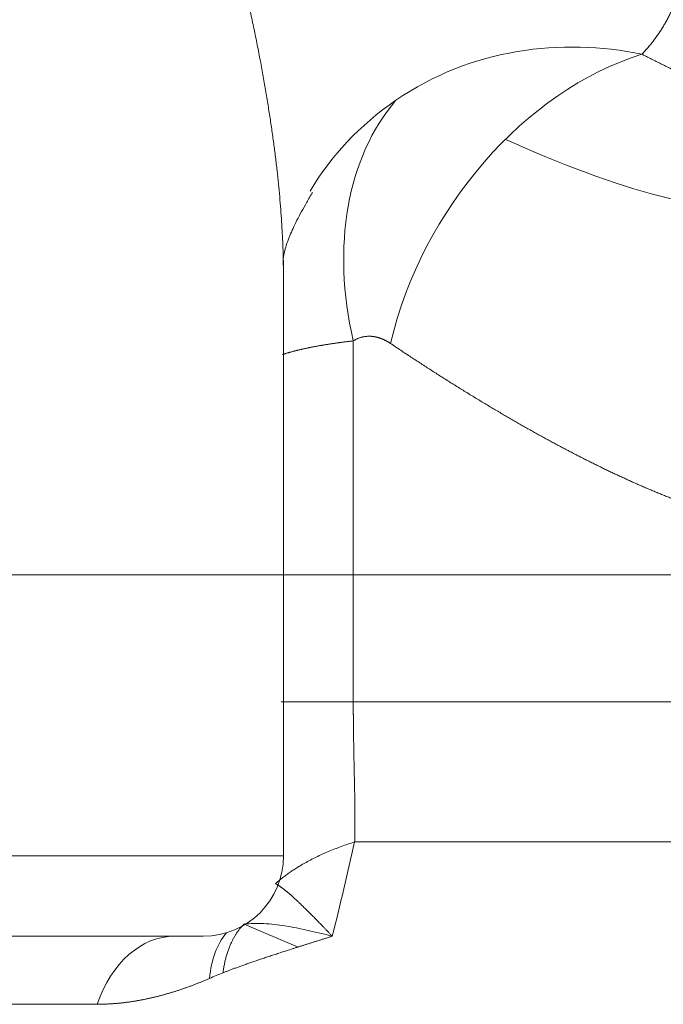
# Model space of a CAD drawing. Header units: millimetres. Extents: x 51337 to 61814, y -21781 to -12277.
# Tile 287 of 378: x 60796 to 60812, y -21129 to -21105. Entities that reach past the tile are written whole.
import ezdxf

# ---------------------------------------------------------------- set-up
doc = ezdxf.new("R2010")
doc.units = ezdxf.units.MM
doc.header["$LTSCALE"] = 0.3175
doc.layers.add('1轮廓实线层', color=7, linetype='Continuous', lineweight=18)

msp = doc.modelspace()

# ---------------------------------------------------------------- linework, layer by layer
at = {"layer": '1轮廓实线层'}
for p, q in [((60802.65341, -21118.38829), (60802.65341, -21110.96673)), ((60804.39107, -21112.55629), (60804.39107, -21118.38829)), ((60802.65341, -21118.38829), (60792.05278, -21118.38829)), ((60804.39107, -21118.38829), (60802.65337, -21118.38829)), ((60802.65341, -21125.38829), (60802.65341, -21118.38829)), ((60822.01597, -21118.38829), (60804.39107, -21118.38829)), ((60804.39107, -21118.38829), (60804.39107, -21121.54937)), ((60802.65341, -21125.38829), (60791.85685, -21125.38829)), ((60803.01397, -21127.65734), (60801.66848, -21127.0895)), ((60800.65341, -21127.38829), (60792.73593, -21127.38829))]:
    msp.add_line(p, q, dxfattribs=at)
msp.add_arc((60800.65341, -21125.38829), 2, 270, 0, dxfattribs=at)
for centre, major_axis, ratio, start_param, end_param in [((60811.58319, -21112.62032), (-4.15397, -6.837), 0.73260055, 3.83396687, 5.13116668), ((60810.55991, -21112.55629), (-3.96112, 6.9505), 0.72485943, 0.25648301, 1.17904737), ((60799.93744, -21130.38829), (0, -3), 0.71401582, 3.14159265, 4.26249085), ((60802.83094, -21129.74495), (1.16436, -2.76483), 0.60391752, 3.43562941, 3.98803319)]:
    msp.add_ellipse(centre, major_axis=major_axis, ratio=ratio, start_param=start_param, end_param=end_param, dxfattribs=at)
for points, knots in [([(60802.01931, -21088.61033), (60802.03794, -21088.62196), (60802.07523, -21088.64522), (60802.13102, -21088.68033), (60802.18676, -21088.71563), (60802.24242, -21088.75112), (60802.29802, -21088.7868), (60802.35356, -21088.82268), (60802.40903, -21088.85876), (60802.46444, -21088.89503), (60802.51978, -21088.93149), (60802.57505, -21088.96814), (60802.63026, -21089.00498), (60802.6854, -21089.04202), (60802.74048, -21089.07924), (60802.79549, -21089.11666), (60802.85044, -21089.15427), (60802.90532, -21089.19207), (60802.96014, -21089.23006), (60803.01489, -21089.26823), (60803.06957, -21089.3066), (60803.12419, -21089.34515), (60803.17875, -21089.38389), (60803.23323, -21089.42282), (60803.28766, -21089.46193), (60803.34201, -21089.50123), (60803.39631, -21089.54072), (60803.45053, -21089.58039), (60803.50469, -21089.62024), (60803.55879, -21089.66028), (60803.61282, -21089.70051), (60803.66678, -21089.74092), (60803.72068, -21089.78151), (60803.77451, -21089.82228), (60803.82828, -21089.86323), (60803.88198, -21089.90437), (60803.93562, -21089.94569), (60803.98919, -21089.98718), (60804.04269, -21090.02886), (60804.09613, -21090.07072), (60804.14951, -21090.11275), (60804.20282, -21090.15497), (60804.25606, -21090.19736), (60804.30924, -21090.23992), (60804.36235, -21090.28267), (60804.4154, -21090.32559), (60804.46838, -21090.36868), (60804.52129, -21090.41196), (60804.57414, -21090.4554), (60804.62693, -21090.49902), (60804.67965, -21090.54281), (60804.7323, -21090.58678), (60804.78489, -21090.63091), (60804.83741, -21090.67522), (60804.88987, -21090.7197), (60804.94226, -21090.76435), (60804.99458, -21090.80917), (60805.04685, -21090.85416), (60805.09904, -21090.89932), (60805.15117, -21090.94464), (60805.20323, -21090.99014), (60805.25523, -21091.0358), (60805.30716, -21091.08162), (60805.35903, -21091.12761), (60805.41083, -21091.17377), (60805.46257, -21091.22009), (60805.51424, -21091.26657), (60805.56585, -21091.31322), (60805.61739, -21091.36002), (60805.66886, -21091.40699), (60805.72027, -21091.45412), (60805.77161, -21091.50142), (60805.82289, -21091.54887), (60805.8741, -21091.59648), (60805.92525, -21091.64424), (60805.97633, -21091.69217), (60806.02734, -21091.74025), (60806.07829, -21091.78849), (60806.12918, -21091.83688), (60806.18, -21091.88543), (60806.23075, -21091.93413), (60806.28144, -21091.98299), (60806.33206, -21092.032), (60806.38262, -21092.08116), (60806.43311, -21092.13047), (60806.48353, -21092.17993), (60806.5339, -21092.22954), (60806.58419, -21092.2793), (60806.63442, -21092.32921), (60806.68458, -21092.37926), (60806.73468, -21092.42947), (60806.78471, -21092.47981), (60806.83468, -21092.53031), (60806.88458, -21092.58095), (60806.93442, -21092.63173), (60806.98419, -21092.68265), (60807.03389, -21092.73372), (60807.31551, -21093.02422), (60807.81319, -21093.55504), (60808.49358, -21094.32954), (60809.12774, -21095.10228), (60809.71564, -21095.87195), (60810.25726, -21096.6372), (60810.6961, -21097.30983), (60811.0465, -21097.8878), (60811.32043, -21098.37088), (60811.5689, -21098.84309), (60811.79192, -21099.3044), (60811.98946, -21099.75481), (60812.16154, -21100.19431), (60812.30815, -21100.62288), (60812.42928, -21101.04053), (60812.52493, -21101.44727), (60812.57589, -21101.73472), (60812.60062, -21101.90936), (60812.60929, -21101.9755), (60812.61719, -21102.04124), (60812.62434, -21102.10656), (60812.63072, -21102.17148), (60812.63635, -21102.23599), (60812.64121, -21102.30011), (60812.64532, -21102.36382), (60812.64866, -21102.42712), (60812.65125, -21102.49003), (60812.65308, -21102.55254), (60812.65414, -21102.61466), (60812.65445, -21102.67637), (60812.65399, -21102.7377), (60812.65278, -21102.79863), (60812.65081, -21102.85916), (60812.64807, -21102.91931), (60812.64458, -21102.97907), (60812.64033, -21103.03843), (60812.63532, -21103.09742), (60812.62954, -21103.15601), (60812.62301, -21103.21422), (60812.61572, -21103.27205), (60812.60767, -21103.3295), (60812.59885, -21103.38656), (60812.58928, -21103.44325), (60812.57895, -21103.49956), (60812.56786, -21103.55549), (60812.55601, -21103.61105), (60812.5434, -21103.66623), (60812.53002, -21103.72104), (60812.51589, -21103.77548), (60812.501, -21103.82954), (60812.48535, -21103.88324), (60812.46894, -21103.93658), (60812.45177, -21103.98954), (60812.43384, -21104.04214), (60812.41515, -21104.09438), (60812.3957, -21104.14626), (60812.37549, -21104.19777), (60812.35452, -21104.24893), (60812.33279, -21104.29973), (60812.3103, -21104.35017), (60812.28705, -21104.40026), (60812.26304, -21104.44999), (60812.23827, -21104.49937), (60812.21274, -21104.5484), (60812.18645, -21104.59708), (60812.1594, -21104.64541), (60812.13159, -21104.69339), (60812.10302, -21104.74103), (60812.07369, -21104.78832), (60812.0436, -21104.83527), (60812.01276, -21104.88188), (60811.98115, -21104.92815), (60811.94878, -21104.97408), (60811.91565, -21105.01967), (60811.88176, -21105.06493), (60811.84711, -21105.10985), (60811.81171, -21105.15444), (60811.77554, -21105.19869), (60811.73861, -21105.24262), (60811.70093, -21105.28622), (60811.66247, -21105.32948), (60811.6233, -21105.37244), (60811.59656, -21105.4008), (60811.58319, -21105.41498)], [0, 0, 0, 0, 0.00241378, 0.0048307, 0.00725079, 0.00967408, 0.0121006, 0.01453038, 0.01696344, 0.01939982, 0.02183954, 0.02428262, 0.02672911, 0.02917902, 0.03163238, 0.03408923, 0.03654958, 0.03901347, 0.04148092, 0.04395196, 0.04642662, 0.04890492, 0.05138689, 0.05387256, 0.05636195, 0.05885509, 0.06135201, 0.06385273, 0.06635728, 0.06886569, 0.07137797, 0.07389416, 0.07641428, 0.07893836, 0.08146642, 0.08399849, 0.08653459, 0.08907475, 0.09161899, 0.09416734, 0.09671982, 0.09927646, 0.10183727, 0.1044023, 0.10697155, 0.10954505, 0.11212283, 0.11470491, 0.11729132, 0.11988207, 0.1224772, 0.12507672, 0.12768065, 0.13028903, 0.13290187, 0.1355192, 0.13814104, 0.14076741, 0.14339833, 0.14603384, 0.14867394, 0.15131866, 0.15396802, 0.15662205, 0.15928077, 0.16194419, 0.16461235, 0.16728525, 0.16996293, 0.17264541, 0.17533269, 0.17802482, 0.1807218, 0.18342366, 0.18613042, 0.1888421, 0.19155871, 0.19428029, 0.19700684, 0.1997384, 0.20247498, 0.20521659, 0.20796327, 0.21071502, 0.21347188, 0.21623385, 0.21900096, 0.22177323, 0.22455067, 0.22733331, 0.23012116, 0.23291424, 0.23571258, 0.23851618, 0.24132508, 0.24413928, 0.2469588, 0.24978367, 0.29221723, 0.33418807, 0.37576348, 0.41701265, 0.45800645, 0.49881706, 0.52552006, 0.55177899, 0.57761777, 0.60306147, 0.62813639, 0.65286995, 0.67729078, 0.70142857, 0.72531411, 0.74897914, 0.75300661, 0.75702321, 0.7610291, 0.76502445, 0.76900942, 0.7729842, 0.77694896, 0.78090386, 0.78484909, 0.78878483, 0.79271125, 0.79662853, 0.80053686, 0.80443641, 0.80832738, 0.81220994, 0.81608428, 0.81995059, 0.82380906, 0.82765987, 0.83150323, 0.83533932, 0.83916832, 0.84299045, 0.84680589, 0.85061484, 0.8544175, 0.85821406, 0.86200472, 0.86578969, 0.86956916, 0.87334334, 0.87711243, 0.88087663, 0.88463615, 0.88839119, 0.89214196, 0.89588866, 0.89963151, 0.90337071, 0.90710646, 0.91083898, 0.91456848, 0.91829517, 0.92201925, 0.92574095, 0.92946046, 0.933178, 0.93689379, 0.94060804, 0.94432095, 0.94803275, 0.95174364, 0.95545384, 0.95916356, 0.96287302, 0.96658243, 0.970292, 0.97400194, 0.97771248, 0.98142382, 0.98513617, 0.98884975, 0.99256478, 0.99628145, 1, 1, 1, 1]), ([(60802.65113, -21110.68882), (60802.64989, -21110.60799), (60802.64613, -21110.43422), (60802.63688, -21110.16408), (60802.6233, -21109.87622), (60802.60561, -21109.58009), (60802.5837, -21109.2757), (60802.55748, -21108.96304), (60802.52685, -21108.64212), (60802.4917, -21108.31294), (60802.45194, -21107.9755), (60802.40748, -21107.62979), (60802.35823, -21107.27581), (60802.3041, -21106.91358), (60802.245, -21106.54307), (60802.18087, -21106.16431), (60802.11161, -21105.77728), (60802.03717, -21105.38198), (60801.95747, -21104.97843), (60801.87245, -21104.5666), (60801.78204, -21104.14652), (60801.68622, -21103.71816), (60801.58489, -21103.28156), (60801.49942, -21102.9254), (60801.43251, -21102.65347), (60801.38634, -21102.46929), (60801.33991, -21102.28714), (60801.29323, -21102.10702), (60801.24633, -21101.92894), (60801.19925, -21101.7529), (60801.15202, -21101.57889), (60801.10465, -21101.40692), (60801.05719, -21101.23699), (60801.00964, -21101.06909), (60800.96205, -21100.90323), (60800.91444, -21100.7394), (60800.86683, -21100.57761), (60800.81925, -21100.41786), (60800.77171, -21100.26014), (60800.72426, -21100.10446), (60800.6769, -21099.95082), (60800.62966, -21099.79921), (60800.58256, -21099.64964), (60800.53563, -21099.50211), (60800.48889, -21099.35661), (60800.44235, -21099.21315), (60800.39603, -21099.07172), (60800.34997, -21098.93233), (60800.30417, -21098.79498), (60800.25865, -21098.65966), (60800.21344, -21098.52638), (60800.16854, -21098.39514), (60800.12399, -21098.26593), (60800.07979, -21098.13876), (60800.03596, -21098.01363), (60799.99252, -21097.89053), (60799.94948, -21097.76947), (60799.90686, -21097.65044), (60799.86467, -21097.53345), (60799.82293, -21097.4185), (60799.78165, -21097.30558), (60799.74084, -21097.1947), (60799.70053, -21097.08585), (60799.66071, -21096.97905), (60799.62141, -21096.87427), (60799.58264, -21096.77154), (60799.5444, -21096.67084), (60799.50671, -21096.57218), (60799.46958, -21096.47555), (60799.43302, -21096.38096), (60799.39705, -21096.28841), (60799.36166, -21096.19789), (60799.32687, -21096.10941), (60799.2927, -21096.02296), (60799.25914, -21095.93855), (60799.22621, -21095.85618), (60799.19392, -21095.77585), (60799.16228, -21095.69755), (60799.13128, -21095.62128), (60799.10095, -21095.54706), (60799.07128, -21095.47487), (60799.04229, -21095.40471), (60799.01398, -21095.33659), (60798.98636, -21095.27051), (60798.95944, -21095.20647), (60798.93321, -21095.14446), (60798.9077, -21095.08448), (60798.88289, -21095.02655), (60798.8588, -21094.97065), (60798.83544, -21094.91678), (60798.8128, -21094.86495), (60798.7909, -21094.81516), (60798.76974, -21094.76741), (60798.74931, -21094.72169), (60798.72964, -21094.678), (60798.71071, -21094.63636), (60798.69254, -21094.59675), (60798.67513, -21094.55917), (60798.6637, -21094.53483), (60798.65814, -21094.52299)], [0, 0, 0, 0, 0.01587817, 0.03403855, 0.0526385, 0.07167934, 0.0911623, 0.11108855, 0.13145916, 0.15227515, 0.17353745, 0.19524697, 0.21740452, 0.2400109, 0.26306685, 0.28657306, 0.3105302, 0.33493888, 0.35979968, 0.38511317, 0.41087987, 0.43710029, 0.46377488, 0.49090412, 0.50225086, 0.51347438, 0.52457466, 0.53555171, 0.54640552, 0.55713611, 0.56774347, 0.57822759, 0.58858849, 0.59882615, 0.60894059, 0.61893179, 0.62879977, 0.63854452, 0.64816604, 0.65766433, 0.6670394, 0.67629124, 0.68541986, 0.69442525, 0.70330742, 0.71206636, 0.72070208, 0.72921457, 0.73760385, 0.7458699, 0.75401274, 0.76203235, 0.76992875, 0.77770193, 0.78535189, 0.79287863, 0.80028216, 0.80756248, 0.81471959, 0.82175348, 0.82866416, 0.83545164, 0.8421159, 0.84865697, 0.85507482, 0.86136948, 0.86754093, 0.87358919, 0.87951425, 0.88531611, 0.89099478, 0.89655026, 0.90198255, 0.90729166, 0.91247759, 0.91754034, 0.92247991, 0.92729631, 0.93198954, 0.93655961, 0.94100652, 0.94533028, 0.94953089, 0.95360836, 0.95756269, 0.96139389, 0.96510197, 0.96868694, 0.97214881, 0.97548758, 0.97870328, 0.98179591, 0.98476549, 0.98761203, 0.99033556, 0.99293609, 0.99541365, 0.99776828, 1, 1, 1, 1]), ([(60811.58319, -21105.41498), (60811.60941, -21105.42825), (60811.66183, -21105.45477), (60811.7403, -21105.49432), (60811.81858, -21105.53368), (60811.89667, -21105.57283), (60811.97457, -21105.61178), (60812.05227, -21105.65051), (60812.12978, -21105.68904), (60812.2071, -21105.72736), (60812.28423, -21105.76547), (60812.36116, -21105.80337), (60812.4379, -21105.84107), (60812.51445, -21105.87856), (60812.59081, -21105.91584), (60812.66698, -21105.95292), (60812.74295, -21105.98978), (60812.81873, -21106.02644), (60812.89432, -21106.0629), (60812.96972, -21106.09914), (60813.04492, -21106.13518), (60813.11993, -21106.17102), (60813.19475, -21106.20664), (60813.26938, -21106.24207), (60813.34382, -21106.27728), (60813.41806, -21106.31229), (60813.49211, -21106.34709), (60813.56597, -21106.38168), (60813.63964, -21106.41607), (60813.71311, -21106.45025), (60813.78639, -21106.48423), (60813.85948, -21106.518), (60813.93238, -21106.55156), (60814.00509, -21106.58492), (60814.0776, -21106.61808), (60814.14992, -21106.65102), (60814.22205, -21106.68377), (60814.29399, -21106.7163), (60814.36573, -21106.74864), (60814.43728, -21106.78076), (60814.50864, -21106.81269), (60814.57981, -21106.8444), (60814.65078, -21106.87591), (60814.72157, -21106.90722), (60814.79216, -21106.93832), (60814.86256, -21106.96922), (60814.93276, -21106.99992), (60815.00278, -21107.03041), (60815.0726, -21107.06069), (60815.14223, -21107.09077), (60815.21167, -21107.12065), (60815.28091, -21107.15033), (60815.34996, -21107.1798), (60815.41882, -21107.20906), (60815.48749, -21107.23813), (60815.55597, -21107.26699), (60815.62425, -21107.29564), (60815.69234, -21107.3241), (60815.76024, -21107.35235), (60815.82795, -21107.3804), (60815.89547, -21107.40824), (60815.96279, -21107.43589), (60816.02992, -21107.46333), (60816.09686, -21107.49056), (60816.1636, -21107.5176), (60816.23016, -21107.54443), (60816.29652, -21107.57107), (60816.36269, -21107.5975), (60816.42867, -21107.62373), (60816.49445, -21107.64975), (60816.56004, -21107.67558), (60816.62544, -21107.7012), (60816.69065, -21107.72663), (60816.75567, -21107.75185), (60816.82049, -21107.77687), (60816.88512, -21107.80169), (60816.94956, -21107.82632), (60817.01381, -21107.85074), (60817.07786, -21107.87496), (60817.14173, -21107.89898), (60817.2054, -21107.9228), (60817.26887, -21107.94642), (60817.33216, -21107.96984), (60817.39525, -21107.99306), (60817.45815, -21108.01609), (60817.52086, -21108.03891), (60817.58338, -21108.06153), (60817.6457, -21108.08396), (60817.70784, -21108.10619), (60817.76978, -21108.12822), (60817.83153, -21108.15005), (60817.89308, -21108.17168), (60817.95444, -21108.19312), (60818.01562, -21108.21435), (60818.07659, -21108.23539), (60818.13738, -21108.25623), (60818.19798, -21108.27688), (60818.27537, -21108.30308), (60818.36938, -21108.33461), (60818.47981, -21108.3712), (60818.58968, -21108.40714), (60818.69898, -21108.44245), (60818.80771, -21108.47711), (60818.91589, -21108.51113), (60819.02349, -21108.5445), (60819.13053, -21108.57723), (60819.23701, -21108.60932), (60819.34292, -21108.64077), (60819.44827, -21108.67157), (60819.55305, -21108.70172), (60819.65727, -21108.73123), (60819.76092, -21108.7601), (60819.86401, -21108.78831), (60819.96653, -21108.81589), (60820.06849, -21108.84281), (60820.16988, -21108.86909), (60820.27071, -21108.89473), (60820.37097, -21108.91971), (60820.47067, -21108.94405), (60820.56981, -21108.96774), (60820.66838, -21108.99078), (60820.76638, -21109.01318), (60820.86382, -21109.03493), (60820.96069, -21109.05603), (60821.057, -21109.07648), (60821.15275, -21109.09628), (60821.24793, -21109.11543), (60821.34254, -21109.13394), (60821.43659, -21109.15179), (60821.53008, -21109.169), (60821.623, -21109.18555), (60821.71535, -21109.20146), (60821.80714, -21109.21672), (60821.89837, -21109.23133), (60821.98903, -21109.24529), (60822.07913, -21109.2586), (60822.16866, -21109.27126), (60822.25763, -21109.28327), (60822.34603, -21109.29463), (60822.43387, -21109.30534), (60822.52114, -21109.3154), (60822.60784, -21109.32481), (60822.69399, -21109.33358), (60822.77956, -21109.34169), (60822.86458, -21109.34915), (60822.94903, -21109.35597), (60823.03291, -21109.36213), (60823.11623, -21109.36764), (60823.19898, -21109.37251), (60823.28117, -21109.37673), (60823.36279, -21109.3803), (60823.44385, -21109.38321), (60823.52435, -21109.38549), (60823.60427, -21109.3871), (60823.68366, -21109.38811), (60823.73617, -21109.38823), (60823.7624, -21109.38829)], [0, 0, 0, 0, 0.00555012, 0.01109302, 0.01662871, 0.0221572, 0.02767849, 0.0331926, 0.03869951, 0.04419924, 0.0496918, 0.05517719, 0.06065541, 0.06612647, 0.07159038, 0.07704714, 0.08249676, 0.08793924, 0.09337459, 0.09880281, 0.10422392, 0.10963791, 0.11504479, 0.12044457, 0.12583725, 0.13122285, 0.13660135, 0.14197278, 0.14733713, 0.15269442, 0.15804465, 0.16338782, 0.16872394, 0.17405301, 0.17937505, 0.18469006, 0.18999804, 0.195299, 0.20059295, 0.2058799, 0.21115984, 0.21643278, 0.22169874, 0.22695772, 0.23220972, 0.23745475, 0.24269282, 0.24792393, 0.25314808, 0.2583653, 0.26357558, 0.26877892, 0.27397534, 0.27916485, 0.28434744, 0.28952312, 0.29469191, 0.2998538, 0.30500881, 0.31015694, 0.3152982, 0.32043259, 0.32556013, 0.33068081, 0.33579464, 0.34090164, 0.34600181, 0.35109515, 0.35618167, 0.36126139, 0.3663343, 0.37140041, 0.37645973, 0.38151227, 0.38655804, 0.39159703, 0.39662927, 0.40165475, 0.40667348, 0.41168548, 0.41669074, 0.42168927, 0.42668109, 0.43166619, 0.4366446, 0.4416163, 0.44658132, 0.45153966, 0.45649132, 0.46143632, 0.46637465, 0.47130634, 0.47623139, 0.48114979, 0.48606157, 0.49096673, 0.49586528, 0.50075722, 0.50977016, 0.51876789, 0.52775046, 0.53671793, 0.54567034, 0.55460774, 0.56353019, 0.57243773, 0.58133041, 0.59020828, 0.5990714, 0.60791982, 0.61675359, 0.62557276, 0.63437738, 0.64316751, 0.6519432, 0.6607045, 0.66945146, 0.67818415, 0.6869026, 0.69560688, 0.70429705, 0.71297315, 0.72163523, 0.73028337, 0.7389176, 0.747538, 0.7561446, 0.76473748, 0.77331667, 0.78188226, 0.79043428, 0.79897279, 0.80749787, 0.81600955, 0.8245079, 0.83299298, 0.84146485, 0.84992357, 0.85836919, 0.86680177, 0.87522138, 0.88362808, 0.89202192, 0.90040296, 0.90877128, 0.91712692, 0.92546995, 0.93380043, 0.94211842, 0.95042399, 0.95871719, 0.9669981, 0.97526677, 0.98352327, 0.99176766, 1, 1, 1, 1]), ([(60818.48637, -21108.37315), (60817.75955, -21108.90536), (60816.91463, -21109.21848), (60814.81735, -21109.47408), (60813.50327, -21109.33291), (60810.86501, -21108.64268), (60809.56351, -21108.16042), (60808.18156, -21107.5348)], [0, 0, 0, 0, 0.313551, 0.313551, 0.68504774, 0.68504774, 1, 1, 1, 1]), ([(60802.65341, -21110.97024), (60802.65336, -21110.88608), (60802.65266, -21110.79229), (60802.65128, -21110.69821), (60802.65113, -21110.68882)], [0, 0, 0, 0, 0.9002391, 1, 1, 1, 1]), ([(60805.31804, -21112.62032), (60805.31314, -21112.61706), (60805.30337, -21112.61056), (60805.28867, -21112.60112), (60805.27396, -21112.59194), (60805.25925, -21112.58303), (60805.24454, -21112.57439), (60805.22982, -21112.56602), (60805.2151, -21112.55792), (60805.20038, -21112.5501), (60805.18565, -21112.54254), (60805.17092, -21112.53526), (60805.15618, -21112.52824), (60805.14144, -21112.5215), (60805.1267, -21112.51503), (60805.11195, -21112.50882), (60805.0972, -21112.50289), (60805.08244, -21112.49723), (60805.06768, -21112.49184), (60805.05292, -21112.48673), (60805.03816, -21112.48188), (60805.02339, -21112.4773), (60805.00861, -21112.47299), (60804.99384, -21112.46896), (60804.97906, -21112.46519), (60804.96427, -21112.4617), (60804.94948, -21112.45848), (60804.93469, -21112.45552), (60804.91989, -21112.45284), (60804.9051, -21112.45043), (60804.89029, -21112.44829), (60804.87549, -21112.44642), (60804.85679, -21112.44441), (60804.83426, -21112.44255), (60804.80796, -21112.44126), (60804.78185, -21112.44086), (60804.75594, -21112.44136), (60804.73022, -21112.44276), (60804.7047, -21112.44504), (60804.67938, -21112.44822), (60804.65426, -21112.4523), (60804.62933, -21112.45727), (60804.6046, -21112.46313), (60804.58007, -21112.46989), (60804.55574, -21112.47754), (60804.53161, -21112.48609), (60804.50767, -21112.49553), (60804.48394, -21112.50587), (60804.46041, -21112.51709), (60804.43709, -21112.52923), (60804.41395, -21112.5422), (60804.39869, -21112.5516), (60804.39107, -21112.55629)], [0, 0, 0, 0, 0.01690116, 0.03373312, 0.05049752, 0.067196, 0.08383023, 0.10040189, 0.1169127, 0.13336438, 0.14975866, 0.16609732, 0.18238212, 0.19861488, 0.2147974, 0.23093152, 0.24701908, 0.26306195, 0.27906201, 0.29502115, 0.31094129, 0.32682435, 0.34267226, 0.35848697, 0.37427046, 0.39002469, 0.40575165, 0.42145333, 0.43713174, 0.45278889, 0.46842681, 0.48404753, 0.49965308, 0.52752808, 0.55515541, 0.58254741, 0.60971675, 0.63667641, 0.66343967, 0.6900201, 0.71643157, 0.74268821, 0.76880439, 0.79479472, 0.82067403, 0.84645734, 0.87215983, 0.89779682, 0.92338377, 0.94893621, 0.97446974, 1, 1, 1, 1]), ([(60804.39107, -21112.55629), (60804.38103, -21112.55744), (60804.36087, -21112.55975), (60804.33074, -21112.56328), (60804.30055, -21112.56687), (60804.27031, -21112.57052), (60804.24004, -21112.57424), (60804.20972, -21112.57803), (60804.17937, -21112.58188), (60804.149, -21112.58579), (60804.1186, -21112.58977), (60804.08818, -21112.59382), (60804.05776, -21112.59793), (60804.02732, -21112.60211), (60803.99689, -21112.60635), (60803.96646, -21112.61066), (60803.93604, -21112.61504), (60803.90564, -21112.61947), (60803.87526, -21112.62398), (60803.8449, -21112.62855), (60803.81458, -21112.63318), (60803.78429, -21112.63788), (60803.75405, -21112.64265), (60803.72386, -21112.64748), (60803.69372, -21112.65238), (60803.66365, -21112.65734), (60803.63364, -21112.66237), (60803.60371, -21112.66746), (60803.57386, -21112.67262), (60803.5441, -21112.67784), (60803.51443, -21112.68313), (60803.48485, -21112.68849), (60803.45539, -21112.69391), (60803.42603, -21112.69939), (60803.3968, -21112.70494), (60803.36769, -21112.71056), (60803.33872, -21112.71624), (60803.30988, -21112.72199), (60803.28119, -21112.7278), (60803.25265, -21112.73368), (60803.22428, -21112.73962), (60803.19606, -21112.74563), (60803.16803, -21112.7517), (60803.14017, -21112.75784), (60803.11251, -21112.76404), (60803.08504, -21112.77031), (60803.05777, -21112.77665), (60803.03071, -21112.78305), (60803.00387, -21112.78952), (60802.97726, -21112.79605), (60802.95088, -21112.80264), (60802.92474, -21112.80931), (60802.89885, -21112.81603), (60802.87321, -21112.82283), (60802.84784, -21112.82969), (60802.82274, -21112.83661), (60802.79792, -21112.8436), (60802.77338, -21112.85065), (60802.74915, -21112.85777), (60802.72521, -21112.86496), (60802.70159, -21112.87221), (60802.67829, -21112.87952), (60802.65532, -21112.88691), (60802.63902, -21112.89227), (60802.63033, -21112.89517), (60802.6291, -21112.89558)], [0, 0, 0, 0, 0.01298996, 0.02608104, 0.03927325, 0.05256659, 0.06596107, 0.07945671, 0.09305351, 0.10675147, 0.12055061, 0.13445093, 0.14845243, 0.16255513, 0.17675903, 0.19106414, 0.20547047, 0.21997802, 0.23458679, 0.24929679, 0.26410804, 0.27902053, 0.29403426, 0.30914926, 0.32436552, 0.33968304, 0.35510183, 0.3706219, 0.38624326, 0.4019659, 0.41778983, 0.43371506, 0.44974158, 0.46586942, 0.48209856, 0.49842902, 0.5148608, 0.5313939, 0.54802833, 0.56476409, 0.58160118, 0.59853961, 0.61557939, 0.63272051, 0.64996298, 0.66730681, 0.684752, 0.70229854, 0.71994645, 0.73769573, 0.75554638, 0.77349841, 0.79155181, 0.8097066, 0.82796276, 0.84632032, 0.86477927, 0.88333961, 0.90200134, 0.92076448, 0.93962902, 0.95859496, 0.97766231, 0.99683107, 1, 1, 1, 1]), ([(60816.35097, -21117.38829), (60816.33816, -21117.38827), (60816.31254, -21117.38823), (60816.27393, -21117.38788), (60816.23519, -21117.38732), (60816.1963, -21117.38652), (60816.15727, -21117.38551), (60816.11809, -21117.38427), (60816.07877, -21117.3828), (60816.03931, -21117.3811), (60815.9997, -21117.37919), (60815.95995, -21117.37704), (60815.92005, -21117.37467), (60815.88001, -21117.37207), (60815.83982, -21117.36925), (60815.79949, -21117.3662), (60815.75902, -21117.36292), (60815.7184, -21117.35942), (60815.67763, -21117.3557), (60815.63672, -21117.35175), (60815.59566, -21117.34757), (60815.55446, -21117.34316), (60815.51311, -21117.33853), (60815.47161, -21117.33368), (60815.42997, -21117.3286), (60815.38819, -21117.32329), (60815.34626, -21117.31776), (60815.30418, -21117.312), (60815.26196, -21117.30601), (60815.21958, -21117.2998), (60815.17707, -21117.29337), (60815.1344, -21117.28671), (60815.09159, -21117.27982), (60815.04864, -21117.2727), (60815.00553, -21117.26536), (60814.96228, -21117.2578), (60814.91889, -21117.25001), (60814.87534, -21117.24199), (60814.83165, -21117.23375), (60814.78781, -21117.22528), (60814.74382, -21117.21658), (60814.69969, -21117.20766), (60814.65541, -21117.19852), (60814.61098, -21117.18915), (60814.5664, -21117.17955), (60814.52167, -21117.16972), (60814.4768, -21117.15967), (60814.43178, -21117.1494), (60814.38661, -21117.1389), (60814.34129, -21117.12817), (60814.29582, -21117.11722), (60814.25021, -21117.10604), (60814.20445, -21117.09463), (60814.15853, -21117.083), (60814.11247, -21117.07115), (60814.06626, -21117.05907), (60814.0199, -21117.04676), (60813.9734, -21117.03422), (60813.92674, -21117.02146), (60813.87993, -21117.00848), (60813.83298, -21116.99527), (60813.78587, -21116.98183), (60813.73862, -21116.96817), (60813.69121, -21116.95428), (60813.64366, -21116.94016), (60813.59595, -21116.92582), (60813.5481, -21116.91126), (60813.5001, -21116.89647), (60813.45194, -21116.88145), (60813.40364, -21116.8662), (60813.35519, -21116.85073), (60813.30658, -21116.83504), (60813.25783, -21116.81912), (60813.20892, -21116.80297), (60813.15987, -21116.7866), (60813.11066, -21116.77), (60813.0613, -21116.75318), (60813.01179, -21116.73612), (60812.96213, -21116.71885), (60812.91232, -21116.70135), (60812.86236, -21116.68362), (60812.81225, -21116.66567), (60812.76199, -21116.64749), (60812.71157, -21116.62908), (60812.66101, -21116.61045), (60812.61029, -21116.59159), (60812.55942, -21116.57251), (60812.5084, -21116.5532), (60812.45723, -21116.53367), (60812.4059, -21116.51391), (60812.35442, -21116.49392), (60812.3028, -21116.47371), (60812.25102, -21116.45327), (60812.19908, -21116.43261), (60812.147, -21116.41172), (60812.09476, -21116.3906), (60812.04237, -21116.36926), (60811.98983, -21116.34769), (60811.93714, -21116.3259), (60811.88429, -21116.30388), (60811.83129, -21116.28164), (60811.77814, -21116.25917), (60811.72483, -21116.23647), (60811.67137, -21116.21355), (60811.61776, -21116.1904), (60811.564, -21116.16703), (60811.51008, -21116.14343), (60811.45601, -21116.1196), (60811.38615, -21116.08861), (60811.30033, -21116.05019), (60811.19835, -21116.00399), (60811.09586, -21115.95701), (60810.99286, -21115.90926), (60810.88935, -21115.86073), (60810.78532, -21115.81143), (60810.68079, -21115.76135), (60810.57574, -21115.7105), (60810.47018, -21115.65888), (60810.36411, -21115.60647), (60810.25753, -21115.5533), (60810.15044, -21115.49935), (60810.04283, -21115.44462), (60809.93471, -21115.38912), (60809.82608, -21115.33285), (60809.71693, -21115.2758), (60809.60728, -21115.21798), (60809.49711, -21115.15938), (60809.38642, -21115.10001), (60809.27523, -21115.03986), (60809.16352, -21114.97893), (60809.0513, -21114.91724), (60808.93857, -21114.85477), (60808.82532, -21114.79152), (60808.71156, -21114.7275), (60808.59729, -21114.6627), (60808.4825, -21114.59713), (60808.3672, -21114.53078), (60808.25139, -21114.46366), (60808.13507, -21114.39577), (60808.01823, -21114.3271), (60807.90087, -21114.25766), (60807.78301, -21114.18744), (60807.66463, -21114.11644), (60807.54574, -21114.04467), (60807.42634, -21113.97213), (60807.30642, -21113.89881), (60807.18599, -21113.82472), (60807.06504, -21113.74985), (60806.94359, -21113.67421), (60806.82162, -21113.59779), (60806.69914, -21113.5206), (60806.57614, -21113.44264), (60806.45263, -21113.36389), (60806.32861, -21113.28438), (60806.20408, -21113.20409), (60806.07903, -21113.12302), (60805.95348, -21113.04118), (60805.8274, -21112.95857), (60805.70082, -21112.87518), (60805.57372, -21112.79101), (60805.44613, -21112.70611), (60805.36076, -21112.64893), (60805.31804, -21112.62032)], [0, 0, 0, 0, 0.00451016, 0.00902249, 0.01353702, 0.01805378, 0.02257277, 0.02709404, 0.03161759, 0.03614345, 0.04067164, 0.04520219, 0.04973511, 0.05427043, 0.05880816, 0.06334834, 0.06789098, 0.0724361, 0.07698373, 0.08153388, 0.08608658, 0.09064186, 0.09519972, 0.09976019, 0.10432331, 0.10888907, 0.11345751, 0.11802865, 0.12260251, 0.12717911, 0.13175847, 0.13634062, 0.14092556, 0.14551334, 0.15010396, 0.15469744, 0.15929381, 0.16389309, 0.1684953, 0.17310047, 0.1777086, 0.18231972, 0.18693386, 0.19155102, 0.19617125, 0.20079454, 0.20542093, 0.21005044, 0.21468308, 0.21931888, 0.22395786, 0.22860003, 0.23324542, 0.23789404, 0.24254592, 0.24720108, 0.25185954, 0.25652132, 0.26118643, 0.2658549, 0.27052675, 0.275202, 0.27988066, 0.28456276, 0.28924832, 0.29393735, 0.29862988, 0.30332593, 0.30802551, 0.31272864, 0.31743536, 0.32214566, 0.32685958, 0.33157713, 0.33629833, 0.34102321, 0.34575177, 0.35048405, 0.35522005, 0.3599598, 0.36470332, 0.36945063, 0.37420174, 0.37895667, 0.38371545, 0.38847809, 0.3932446, 0.39801502, 0.40278936, 0.40756763, 0.41234985, 0.41713605, 0.42192625, 0.42672045, 0.43151868, 0.43632096, 0.4411273, 0.44593773, 0.45075226, 0.45557091, 0.4603937, 0.46522064, 0.47005176, 0.47488707, 0.47972659, 0.48457034, 0.48941834, 0.4942706, 0.49912714, 0.50818997, 0.51726589, 0.526355, 0.53545741, 0.54457325, 0.55370262, 0.56284564, 0.57200241, 0.58117305, 0.59035767, 0.59955637, 0.60876927, 0.61799647, 0.62723808, 0.63649422, 0.64576498, 0.65505048, 0.66435082, 0.67366611, 0.68299644, 0.69234194, 0.70170269, 0.71107881, 0.72047039, 0.72987755, 0.73930037, 0.74873897, 0.75819345, 0.7676639, 0.77715043, 0.78665313, 0.7961721, 0.80570745, 0.81525927, 0.82482765, 0.83441271, 0.84401452, 0.85363319, 0.86326882, 0.87292149, 0.88259131, 0.89227836, 0.90198275, 0.91170456, 0.92144388, 0.93120081, 0.94097545, 0.95076787, 0.96057817, 0.97040645, 0.98025279, 0.99011727, 1, 1, 1, 1]), ([(60804.39096, -21121.54937), (60804.39096, -21121.55969), (60804.39096, -21121.58032), (60804.39099, -21121.6113), (60804.39104, -21121.64233), (60804.39111, -21121.6734), (60804.3912, -21121.70452), (60804.39132, -21121.73567), (60804.39145, -21121.76687), (60804.39161, -21121.79812), (60804.39178, -21121.8294), (60804.39198, -21121.86072), (60804.39219, -21121.89209), (60804.39242, -21121.92349), (60804.39267, -21121.95493), (60804.39294, -21121.98641), (60804.39323, -21122.01793), (60804.39353, -21122.04948), (60804.39385, -21122.08107), (60804.39418, -21122.1127), (60804.39453, -21122.14435), (60804.3949, -21122.17605), (60804.39528, -21122.20777), (60804.39568, -21122.23953), (60804.39609, -21122.27131), (60804.39651, -21122.30313), (60804.39695, -21122.33498), (60804.3974, -21122.36685), (60804.39787, -21122.39876), (60804.39834, -21122.43069), (60804.39883, -21122.46264), (60804.39933, -21122.49463), (60804.39984, -21122.52663), (60804.40036, -21122.55866), (60804.40089, -21122.59072), (60804.40143, -21122.6228), (60804.40199, -21122.65489), (60804.40255, -21122.68701), (60804.40312, -21122.71915), (60804.4037, -21122.75131), (60804.40429, -21122.78349), (60804.40488, -21122.81568), (60804.40548, -21122.84789), (60804.4061, -21122.88012), (60804.40671, -21122.91236), (60804.40734, -21122.94461), (60804.40797, -21122.97688), (60804.4086, -21123.00916), (60804.40925, -21123.04145), (60804.4099, -21123.07375), (60804.41055, -21123.10606), (60804.41121, -21123.13837), (60804.41187, -21123.1707), (60804.41253, -21123.20303), (60804.4132, -21123.23537), (60804.41388, -21123.26772), (60804.41455, -21123.30006), (60804.41523, -21123.33241), (60804.41592, -21123.36477), (60804.41683, -21123.40783), (60804.41798, -21123.46183), (60804.41939, -21123.52692), (60804.42081, -21123.59275), (60804.42222, -21123.65931), (60804.42361, -21123.72658), (60804.42495, -21123.79456), (60804.42624, -21123.86322), (60804.42745, -21123.93256), (60804.42856, -21124.00254), (60804.42957, -21124.07316), (60804.43044, -21124.1444), (60804.43117, -21124.21624), (60804.43173, -21124.28866), (60804.43211, -21124.36164), (60804.43228, -21124.43516), (60804.43225, -21124.5092), (60804.43197, -21124.58374), (60804.43145, -21124.65875), (60804.43065, -21124.73421), (60804.42958, -21124.8101), (60804.42819, -21124.88637), (60804.42652, -21124.96307), (60804.42513, -21125.01402), (60804.42443, -21125.03964)], [0, 0, 0, 0, 0.00815437, 0.01632125, 0.02450085, 0.03269341, 0.04089915, 0.0491183, 0.05735108, 0.06559771, 0.07385842, 0.08213341, 0.0904229, 0.09872712, 0.10704626, 0.11538053, 0.12373016, 0.13209533, 0.14047626, 0.14887315, 0.15728619, 0.16571558, 0.17416153, 0.18262422, 0.19110384, 0.19960059, 0.20811465, 0.21664621, 0.22519545, 0.23376256, 0.24234771, 0.25095109, 0.25957286, 0.26821321, 0.2768723, 0.2855503, 0.29424739, 0.30296373, 0.31169948, 0.3204548, 0.32922986, 0.33802481, 0.34683981, 0.35567501, 0.36453057, 0.37340664, 0.38230336, 0.39122088, 0.40015935, 0.40911891, 0.4180997, 0.42710185, 0.43612552, 0.44517082, 0.4542379, 0.46332688, 0.4724379, 0.48157108, 0.49072655, 0.49990444, 0.51822187, 0.53684864, 0.55578563, 0.57503358, 0.59459313, 0.61446479, 0.63464895, 0.65514589, 0.67595578, 0.69707868, 0.71851455, 0.74026323, 0.76232447, 0.78469792, 0.8073831, 0.83037947, 0.85368637, 0.87730305, 0.90122865, 0.92546224, 0.95000276, 0.97484909, 1, 1, 1, 1]), ([(60822.01597, -21121.54172), (60822.01597, -21121.54175), (60822.01596, -21121.54177), (60822.01577, -21121.54263), (60821.89763, -21121.54315), (60821.43297, -21121.54256), (60821.08644, -21121.54224), (60820.16611, -21121.54321), (60819.59232, -21121.5445), (60818.55739, -21121.5456), (60818.18283, -21121.54568), (60817.37639, -21121.54554), (60816.94682, -21121.54537), (60815.58067, -21121.54521), (60814.56682, -21121.54567), (60812.33697, -21121.54761), (60811.12097, -21121.54887), (60808.48534, -21121.54896), (60807.06573, -21121.54854), (60805.16243, -21121.54904), (60804.77919, -21121.54919), (60804.39103, -21121.54937)], [0, 0, 0, 0, 0.00007747, 0.00007747, 0.13803489, 0.13803489, 0.27599231, 0.27599231, 0.41394973, 0.41394973, 0.48292844, 0.48292844, 0.55190715, 0.55190715, 0.68986457, 0.68986457, 0.82782199, 0.82782199, 0.96577941, 0.96577941, 1, 1, 1, 1]), ([(60821.20864, -21125.04394), (60821.20865, -21125.04394), (60821.2077, -21125.04385), (60821.18188, -21125.04375), (60821.08699, -21125.04358), (60821.01675, -21125.04349), (60820.73813, -21125.04322), (60820.18564, -21125.04287), (60819.05042, -21125.04242), (60818.17277, -21125.04216), (60817.54439, -21125.04198), (60817.20855, -21125.04189), (60815.4231, -21125.04145), (60813.65491, -21125.04109), (60811.05358, -21125.04065), (60810.51377, -21125.04056), (60809.39586, -21125.04038), (60807.66163, -21125.04011), (60805.76081, -21125.03985), (60804.42448, -21125.03967)], [0, 0, 0, 0, 0.00289045, 0.0652098, 0.0652098, 0.12752915, 0.12752915, 0.25216784, 0.37680653, 0.43912588, 0.43912588, 0.50144523, 0.50144523, 0.75072261, 0.75072261, 0.81304196, 0.81304196, 0.87536131, 1, 1, 1, 1]), ([(60802.45432, -21126.07791), (60802.45824, -21126.08019), (60802.46613, -21126.08477), (60802.47809, -21126.09194), (60802.49023, -21126.09938), (60802.50255, -21126.1071), (60802.51504, -21126.11511), (60802.52772, -21126.1234), (60802.54058, -21126.13199), (60802.55363, -21126.14086), (60802.56687, -21126.15002), (60802.58029, -21126.15949), (60802.59392, -21126.16924), (60802.60773, -21126.1793), (60802.62174, -21126.18966), (60802.63596, -21126.20032), (60802.65037, -21126.21129), (60802.66499, -21126.22257), (60802.67981, -21126.23416), (60802.69484, -21126.24606), (60802.71008, -21126.25828), (60802.72553, -21126.27082), (60802.7412, -21126.28367), (60802.75708, -21126.29685), (60802.77318, -21126.31036), (60802.7895, -21126.32419), (60802.80604, -21126.33836), (60802.82281, -21126.35286), (60802.8398, -21126.36769), (60802.85703, -21126.38287), (60802.87448, -21126.39838), (60802.89216, -21126.41424), (60802.91008, -21126.43045), (60802.92824, -21126.44701), (60802.94663, -21126.46392), (60802.96526, -21126.48119), (60802.98414, -21126.49881), (60803.00325, -21126.5168), (60803.02262, -21126.53515), (60803.04223, -21126.55387), (60803.06209, -21126.57296), (60803.08841, -21126.59845), (60803.12137, -21126.63054), (60803.16124, -21126.66944), (60803.20168, -21126.70905), (60803.24267, -21126.74935), (60803.28422, -21126.79036), (60803.32629, -21126.83206), (60803.36889, -21126.87448), (60803.412, -21126.91761), (60803.45561, -21126.96144), (60803.49971, -21127.00599), (60803.54428, -21127.05125), (60803.58932, -21127.09723), (60803.6348, -21127.14393), (60803.68073, -21127.19134), (60803.72707, -21127.23947), (60803.77384, -21127.28833), (60803.82097, -21127.33786), (60803.85272, -21127.37148), (60803.8686, -21127.38829)], [0, 0, 0, 0, 0.01070246, 0.02149319, 0.0323725, 0.04334069, 0.05439803, 0.06554483, 0.07678135, 0.08810789, 0.09952471, 0.11103208, 0.12263026, 0.13431953, 0.14610014, 0.15797233, 0.16993637, 0.18199249, 0.19414093, 0.20638194, 0.21871575, 0.23114257, 0.24366265, 0.25627619, 0.26898342, 0.28178453, 0.29467975, 0.30766928, 0.3207533, 0.33393202, 0.34720563, 0.3605743, 0.37403823, 0.38759758, 0.40125252, 0.41500323, 0.42884986, 0.44279258, 0.45683152, 0.47096685, 0.4851987, 0.49952721, 0.52724193, 0.55497242, 0.58271765, 0.61047662, 0.63824832, 0.66603174, 0.69382592, 0.72162987, 0.74944262, 0.77726322, 0.80509073, 0.83292422, 0.86076277, 0.88860546, 0.9164514, 0.94429972, 0.97214954, 1, 1, 1, 1]), ([(60801.66531, -21127.08983), (60801.7454, -21127.07937), (60801.82692, -21127.07326), (60801.99283, -21127.06834), (60802.07722, -21127.06953), (60802.33471, -21127.08233), (60802.51214, -21127.10308), (60802.87884, -21127.16164), (60803.06812, -21127.19947), (60803.45899, -21127.28651), (60803.66058, -21127.33573), (60803.8686, -21127.38829)], [0, 0, 0, 0, 0.125, 0.125, 0.25, 0.25, 0.5, 0.5, 0.75, 0.75, 1, 1, 1, 1]), ([(60803.8686, -21127.38829), (60803.84115, -21127.39685), (60803.78661, -21127.41384), (60803.70519, -21127.43926), (60803.62474, -21127.46442), (60803.54528, -21127.48932), (60803.46679, -21127.51395), (60803.3893, -21127.53833), (60803.31279, -21127.56244), (60803.23729, -21127.5863), (60803.16279, -21127.60989), (60803.08929, -21127.63322), (60803.01681, -21127.65629), (60802.94534, -21127.6791), (60802.87489, -21127.70165), (60802.80546, -21127.72394), (60802.73706, -21127.74596), (60802.6697, -21127.76773), (60802.60337, -21127.78923), (60802.53808, -21127.81048), (60802.47384, -21127.83146), (60802.41064, -21127.85218), (60802.34849, -21127.87264), (60802.2874, -21127.89284), (60802.22737, -21127.91278), (60802.1684, -21127.93246), (60802.11049, -21127.95188), (60802.05366, -21127.97103), (60801.99789, -21127.98993), (60801.9432, -21128.00856), (60801.88959, -21128.02693), (60801.83706, -21128.04505), (60801.78561, -21128.0629), (60801.73525, -21128.08049), (60801.68598, -21128.09782), (60801.6378, -21128.11489), (60801.59071, -21128.13169), (60801.54472, -21128.14824), (60801.49983, -21128.16452), (60801.45605, -21128.18055), (60801.41336, -21128.19631), (60801.37179, -21128.21181), (60801.33132, -21128.22706), (60801.29197, -21128.24204), (60801.25372, -21128.25675), (60801.21659, -21128.27122), (60801.18059, -21128.2854), (60801.15693, -21128.29488), (60801.1453, -21128.29954)], [0, 0, 0, 0, 0.03115489, 0.06188871, 0.09220166, 0.12209389, 0.1515656, 0.18061696, 0.20924815, 0.23745933, 0.26525068, 0.29262238, 0.3195746, 0.3461075, 0.37222126, 0.39791605, 0.42319204, 0.44804939, 0.47248829, 0.4965089, 0.52011138, 0.54329592, 0.56606268, 0.58841183, 0.61034355, 0.63185801, 0.65295538, 0.67363584, 0.69389958, 0.71374677, 0.73317759, 0.75219224, 0.7707909, 0.78897377, 0.80674105, 0.82409293, 0.84102964, 0.85755138, 0.87365838, 0.88935086, 0.90462908, 0.91949329, 0.93394374, 0.94798071, 0.9616045, 0.97481542, 0.9876138, 1, 1, 1, 1]), ([(60800.80887, -21128.43946), (60800.7957, -21128.44516), (60800.76939, -21128.45655), (60800.72994, -21128.47337), (60800.69056, -21128.48998), (60800.65123, -21128.50635), (60800.61197, -21128.5225), (60800.57277, -21128.53842), (60800.53363, -21128.5541), (60800.49455, -21128.56956), (60800.45553, -21128.58479), (60800.41658, -21128.59979), (60800.37768, -21128.61457), (60800.33884, -21128.62911), (60800.30007, -21128.64342), (60800.26135, -21128.65751), (60800.2227, -21128.67136), (60800.1841, -21128.68499), (60800.14556, -21128.69839), (60800.10709, -21128.71156), (60800.06867, -21128.7245), (60800.03031, -21128.73721), (60799.99202, -21128.74969), (60799.95378, -21128.76194), (60799.9156, -21128.77397), (60799.87748, -21128.78576), (60799.83942, -21128.79733), (60799.80141, -21128.80867), (60799.76347, -21128.81978), (60799.72558, -21128.83066), (60799.68776, -21128.84131), (60799.64999, -21128.85173), (60799.61227, -21128.86192), (60799.57462, -21128.87188), (60799.53702, -21128.88162), (60799.49949, -21128.89112), (60799.46201, -21128.9004), (60799.42458, -21128.90945), (60799.38722, -21128.91827), (60799.34991, -21128.92686), (60799.31266, -21128.93522), (60799.27546, -21128.94335), (60799.23832, -21128.95125), (60799.20124, -21128.95893), (60799.16422, -21128.96637), (60799.12725, -21128.97359), (60799.09034, -21128.98057), (60799.05348, -21128.98733), (60799.01668, -21128.99386), (60798.97994, -21129.00016), (60798.94325, -21129.00623), (60798.90662, -21129.01207), (60798.87004, -21129.01769), (60798.83352, -21129.02307), (60798.79705, -21129.02823), (60798.76064, -21129.03315), (60798.72428, -21129.03785), (60798.68798, -21129.04232), (60798.65174, -21129.04656), (60798.61555, -21129.05057), (60798.57941, -21129.05435), (60798.54333, -21129.0579), (60798.5073, -21129.06122), (60798.47132, -21129.06432), (60798.4354, -21129.06718), (60798.39954, -21129.06982), (60798.36372, -21129.07223), (60798.32796, -21129.07441), (60798.29226, -21129.07636), (60798.25661, -21129.07808), (60798.22101, -21129.07957), (60798.18546, -21129.08083), (60798.14997, -21129.08187), (60798.11453, -21129.08267), (60798.07915, -21129.08324), (60798.04381, -21129.0836), (60798.0203, -21129.08365), (60798.00854, -21129.08367)], [0, 0, 0, 0, 0.01391613, 0.02780897, 0.0416788, 0.05552592, 0.06935061, 0.08315317, 0.0969339, 0.11069309, 0.12443103, 0.13814803, 0.15184438, 0.16552039, 0.17917636, 0.19281259, 0.20642939, 0.22002706, 0.23360592, 0.24716626, 0.26070839, 0.27423264, 0.28773931, 0.30122871, 0.31470115, 0.32815696, 0.34159645, 0.35501993, 0.36842773, 0.38182016, 0.39519754, 0.4085602, 0.42190845, 0.43524263, 0.44856304, 0.46187003, 0.47516391, 0.48844502, 0.50171367, 0.5149702, 0.52821493, 0.54144821, 0.55467035, 0.56788169, 0.58108256, 0.5942733, 0.60745423, 0.6206257, 0.63378804, 0.64694157, 0.66008665, 0.6732236, 0.68635276, 0.69947448, 0.71258908, 0.72569691, 0.73879831, 0.75189361, 0.76498316, 0.77806729, 0.79114635, 0.80422067, 0.81729061, 0.83035649, 0.84341867, 0.85647747, 0.86953326, 0.88258636, 0.89563711, 0.90868587, 0.92173298, 0.93477877, 0.94782359, 0.96086778, 0.97391168, 0.98695564, 1, 1, 1, 1]), ([(60798.00854, -21129.08367), (60796.33131, -21129.08389), (60794.57147, -21129.08411), (60790.90452, -21129.08455), (60788.99744, -21129.08477), (60787.02577, -21129.08499)], [0, 0, 0, 0, 0.5, 0.5, 1, 1, 1, 1])]:
    msp.add_open_spline(points, degree=3, knots=knots, dxfattribs=at)
for points, degree in [([(60811.58319, -21105.41498), (60809.57124, -21105.00057), (60807.3414, -21105.26894), (60805.45029, -21106.56154)], 3), ([(60805.45029, -21106.56154), (60804.54551, -21107.17996), (60803.82999, -21107.95948), (60803.31636, -21108.82321)], 3), ([(60802.65105, -21110.6887), (60802.56632, -21110.19834), (60803.37598, -21108.85704)], 2), ([(60804.42454, -21125.03967), (60804.25027, -21125.81967), (60804.06452, -21126.60283), (60803.8686, -21127.38829)], 3), ([(60801.1453, -21128.29954), (60801.03361, -21128.34446), (60800.92149, -21128.39054), (60800.80887, -21128.43946)], 3)]:
    msp.add_open_spline(points, degree=degree, dxfattribs=at)
for points, weights in [([(60804.39096, -21121.54937), (60803.178, -21121.54937), (60802.59013, -21121.54937)], [1, 0.956291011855, 0.947683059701]), ([(60804.42448, -21125.03968), (60803.17834, -21125.43338), (60802.45432, -21126.07791)], [0.999997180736, 0.951172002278, 0.934250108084]), ([(60801.66531, -21127.08983), (60801.23981, -21127.51629), (60801.1453, -21128.29954)], [1, 0.956346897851, 1])]:
    msp.add_rational_spline(points, weights, degree=2, dxfattribs=at)

doc.saveas('drawing.dxf')
